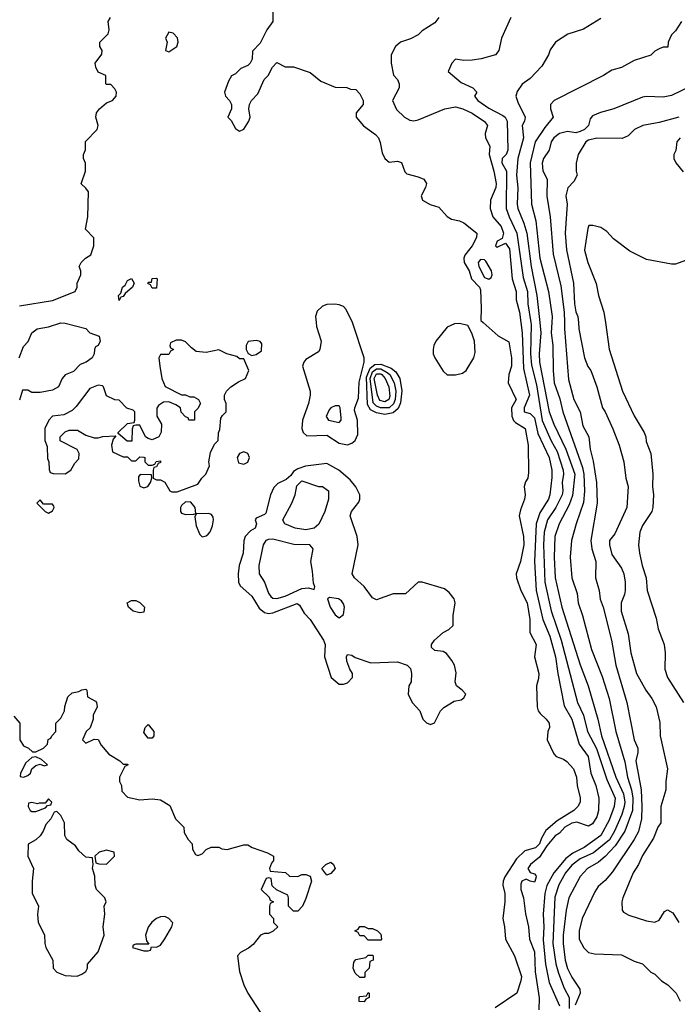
# Model space of a CAD drawing. Header units: inches. Extents: x 1793389 to 1900389, y 320802 to 470796.
# Tile 284 of 656: x 1845171 to 1848338, y 396717 to 401459. Entities that reach past the tile are written whole.
import ezdxf

# ---------------------------------------------------------------- set-up
doc = ezdxf.new("R2010")
doc.units = ezdxf.units.IN
doc.header["$MEASUREMENT"] = 0
doc.layers.add('B8349', color=7, linetype='Continuous')
doc.layers.add('B8440', color=7, linetype='Continuous')

msp = doc.modelspace()

# ---------------------------------------------------------------- linework, layer by layer
at = {"layer": 'B8349', "color": 2}
for points, elevation in [([(1845169.5, 399830.5), (1845190, 399884.7), (1845211.8, 399908.2), (1845229.8, 399950.2), (1845255.3, 399970), (1845310, 399980.3), (1845370, 399998.4), (1845390, 399997.1), (1845490, 399971.3), (1845510, 399951.3), (1845554.8, 399934.8), (1845558.8, 399910), (1845550, 399889), (1845536.9, 399883.1), (1845531, 399870), (1845530.8, 399850), (1845521, 399830), (1845491.3, 399810), (1845462, 399798), (1845430, 399764), (1845390, 399748.7), (1845376, 399730), (1845358, 399690), (1845330, 399674), (1845270, 399662.7), (1845230, 399664), (1845210, 399674), (1845184.7, 399675.3), (1845170, 399626)], 234), ([(1846599.1, 400000), (1846601.4, 399981.4), (1846623.7, 399910), (1846616.4, 399870), (1846610, 399859.3), (1846550, 399822.7), (1846539.1, 399810), (1846533, 399790), (1846570.8, 399670), (1846570.8, 399650), (1846562, 399610), (1846533.4, 399530), (1846530.7, 399490), (1846536, 399470), (1846554.4, 399454.4), (1846650, 399457.6), (1846710, 399419.3), (1846750, 399410.6), (1846770, 399419.1), (1846787.6, 399432.4), (1846799.6, 399460.4), (1846797.6, 399530), (1846783.9, 399576.1), (1846785.1, 399590), (1846803.5, 399636.5), (1846806.6, 399713.4), (1846829.6, 399810), (1846829.5, 399830), (1846775.9, 399995.9), (1846773.9, 400000)], 238), ([(1847402.7, 400000), (1847475.9, 399935.9), (1847526.8, 399906.8), (1847539.1, 399830), (1847539.1, 399790), (1847526, 399750), (1847523.8, 399710), (1847562, 399630), (1847539.3, 399590), (1847541.7, 399550), (1847548.9, 399528.9), (1847558.3, 399518.3), (1847604.9, 399490), (1847619.1, 399410), (1847622, 399278), (1847618, 399250), (1847607.1, 399232.9), (1847601, 399210), (1847606, 399170), (1847602.8, 399150), (1847582.5, 399097.5), (1847577.3, 399070), (1847597.1, 398970), (1847599.3, 398930), (1847583, 398850), (1847562.8, 398790), (1847564, 398770), (1847583.8, 398710), (1847615.8, 398650), (1847628.2, 398570), (1847627.7, 398507.7), (1847658.8, 398450), (1847650.7, 398390), (1847670.6, 398310), (1847670, 398286), (1847660.7, 398250), (1847663, 398150), (1847668, 398130), (1847677, 398117), (1847706.8, 398090), (1847720.7, 398070), (1847722.8, 398050), (1847714.8, 398030), (1847711.1, 397991.1), (1847743.6, 397923.6), (1847754, 397910), (1847790, 397898), (1847806.8, 397886.8), (1847838.8, 397850), (1847852.7, 397810), (1847855.5, 397770), (1847870.3, 397710.3), (1847870.4, 397690), (1847859.1, 397670), (1847839.1, 397650), (1847759.2, 397600.8), (1847705.5, 397554.5), (1847683.4, 397516.6), (1847674, 397490), (1847654.9, 397470), (1847604.4, 397455.6), (1847563.4, 397416.6), (1847508.2, 397330), (1847499.3, 397310), (1847497.1, 397290), (1847506.8, 397250), (1847507.7, 397210), (1847497.3, 397130), (1847506, 397090), (1847511, 397030), (1847554, 396950), (1847587.7, 396850), (1847584.9, 396830), (1847566, 396770), (1847461.1, 396698.9)], 238), ([(1847584.5, 400000), (1847590.2, 399950.2), (1847598.2, 399778.2), (1847625.7, 399650), (1847600.3, 399590), (1847600.7, 399570), (1847630, 399562.6), (1847650, 399540.7), (1847666.5, 399466.5), (1847721.1, 399350), (1847733.1, 399290), (1847733.3, 399253.3), (1847723.7, 399170), (1847717, 399150), (1847676.7, 399083.3), (1847657.7, 399030), (1847650.2, 398850), (1847658.9, 398710), (1847690.2, 398570.2), (1847723.6, 398490), (1847751.5, 398390), (1847762, 398310), (1847794, 398154), (1847830.4, 398090), (1847865.5, 397970), (1847908.5, 397910), (1847921.3, 397830), (1847945.5, 397770), (1847960.7, 397710), (1847959.3, 397650), (1847950, 397619), (1847930, 397586.6), (1847910, 397575.1), (1847853.6, 397593.6), (1847830, 397589.8), (1847797, 397570), (1847770, 397541.6), (1847750, 397528), (1847710, 397479.7), (1847675.1, 397424.9), (1847631, 397390), (1847618.8, 397370), (1847630, 397351.3), (1847650, 397344.7), (1847656.8, 397336.8), (1847658.8, 397330), (1847652.1, 397307.9), (1847650, 397305.2), (1847630, 397309.2), (1847610, 397319), (1847590, 397309), (1847584.2, 397295.8), (1847583.8, 397270), (1847597.3, 397230), (1847607.7, 397152.3), (1847621.6, 397090), (1847626, 397030), (1847650.2, 396970), (1847653, 396873), (1847672.4, 396747.6), (1847670.5, 396690)], 242), ([(1847633, 400000), (1847634.7, 399990), (1847631.1, 399850), (1847635.5, 399795.5), (1847660.2, 399700.2), (1847688, 399528), (1847730.2, 399430), (1847759, 399379), (1847788.9, 399290), (1847790.3, 399270), (1847783.1, 399230), (1847787.4, 399190), (1847783.1, 399170), (1847753.1, 399110), (1847713.1, 399050), (1847696.9, 398990), (1847693.6, 398930), (1847700.7, 398750), (1847730, 398611), (1847779, 398470), (1847858, 398170), (1847886, 398110), (1847906.3, 398030), (1847948.3, 397948.3), (1847999.1, 397799.1), (1848039, 397710), (1848034.3, 397670), (1848010, 397603.7), (1847970.3, 397530), (1847890, 397471.5), (1847835.5, 397444.5), (1847801, 397419), (1847743.6, 397350), (1847710, 397289.2), (1847699.6, 397250), (1847691.7, 397150), (1847695.2, 397090), (1847692.7, 397027.3), (1847703.2, 396910), (1847721.6, 396821.6), (1847770.4, 396710)], 246), ([(1847675.8, 400000), (1847681.3, 399950), (1847673.1, 399850), (1847675.2, 399810), (1847720.9, 399570), (1847744.2, 399510), (1847800.8, 399390), (1847844.9, 399270), (1847833.3, 399166.7), (1847817.2, 399122.8), (1847768.5, 399030), (1847748.8, 398970), (1847744.6, 398870), (1847750.4, 398770), (1847781.3, 398630), (1847870, 398351), (1847908.5, 398250), (1847955.8, 398090), (1847973.4, 398010), (1848042.7, 397810), (1848078.6, 397730), (1848085.8, 397690), (1848082.4, 397670), (1848070.2, 397630), (1848034.9, 397550), (1848010.8, 397509.2), (1847934, 397446), (1847870, 397418), (1847830, 397386), (1847800.3, 397350), (1847768.2, 397291.8), (1847748.1, 397231.9), (1847738, 397010), (1847752.3, 396912.3), (1847766, 396866), (1847793.9, 396793.9), (1847816.9, 396750), (1847816.8, 396696.8)], 250), ([(1847733.4, 400000), (1847730.3, 399950), (1847738, 399890), (1847739.5, 399770), (1847745.7, 399710), (1847772.9, 399632.9), (1847786.7, 399570), (1847881.4, 399301.4), (1847888.1, 399270), (1847891.6, 399188.4), (1847887.1, 399132.9), (1847850.7, 399030.7), (1847828.2, 398950), (1847821.6, 398870), (1847830.6, 398770), (1847855.2, 398695.2), (1847860.5, 398650), (1847882, 398590), (1847925.1, 398425.1), (1847976.2, 398296.2), (1848010.4, 398190), (1848041.6, 398030), (1848084.6, 397884.6), (1848098.3, 397810), (1848117.3, 397750), (1848124.2, 397710), (1848122.4, 397650), (1848086, 397550), (1848039.4, 397480.6), (1847991.3, 397428.7), (1847958.6, 397401.4), (1847904.9, 397370), (1847870, 397332.7), (1847814.9, 397230), (1847803.1, 397170), (1847788.9, 397050), (1847788.9, 397010), (1847798.3, 396930), (1847809.3, 396889.3), (1847830, 396847.7), (1847868.4, 396790), (1847870.5, 396770.5), (1847846.8, 396713.2)], 254), ([(1847794.4, 400000), (1847794.6, 399970), (1847814.4, 399725.6), (1847839.5, 399630), (1847870.4, 399570.4), (1847882.9, 399502.9), (1847912.7, 399450), (1847918, 399390), (1847932.4, 399332.4), (1847948.5, 399230), (1847952.4, 399130), (1847921.6, 398950), (1847926, 398910), (1847945.5, 398850), (1847944.4, 398770), (1847962, 398710), (1847967.2, 398667.2), (1847980.5, 398630), (1848020.5, 398470), (1848041.3, 398350), (1848095.3, 398170), (1848130.4, 397990), (1848148.2, 397950), (1848148.4, 397930), (1848138.7, 397890), (1848163.2, 397750), (1848168, 397670), (1848164.9, 397610), (1848151.3, 397548.7), (1848130.2, 397509.8), (1848025.5, 397354.5), (1847990, 397312.7), (1847956.7, 397283.3), (1847940.9, 397259.1), (1847880.5, 397130), (1847866, 397070), (1847864.9, 397030), (1847888, 396988), (1847910, 396966.8), (1847939.8, 396959.8), (1848070, 396954.8), (1848130, 396924.7), (1848170.9, 396910.9), (1848210, 396872), (1848230, 396862), (1848262, 396830), (1848292, 396810), (1848332, 396770), (1848351.6, 396731.6)], 258), ([(1847861.6, 400000), (1847864, 399970), (1847890.6, 399830.6), (1847907.9, 399787.9), (1847921, 399770), (1847950.4, 399690.4), (1847977.3, 399590), (1847990.7, 399570), (1848027.9, 399487.9), (1848057.3, 399410), (1848080.7, 399330), (1848090.7, 399250), (1848100.7, 399210), (1848094.8, 399110), (1848037.1, 398982.9), (1848011, 398950), (1848010.8, 398930), (1848023.4, 398883.4), (1848070, 398818), (1848080.7, 398790), (1848087.3, 398750), (1848087.3, 398710), (1848084, 398690), (1848067.7, 398650), (1848068, 398610), (1848101.4, 398501.4), (1848114.8, 398410), (1848141, 398310), (1848186.8, 398230), (1848216, 398190), (1848236, 398150), (1848254.4, 398074.4), (1848254.8, 398010), (1848290.7, 397850), (1848282.8, 397790), (1848282.8, 397750), (1848258.8, 397670), (1848258, 397590), (1848244.7, 397570), (1848222.8, 397517.2), (1848170, 397434), (1848150.4, 397389.6), (1848124.9, 397350), (1848076, 397230), (1848071, 397210), (1848072, 397170), (1848079.6, 397159.6), (1848105.4, 397145.4), (1848190, 397118), (1848230, 397112), (1848250, 397122), (1848276.4, 397163.6), (1848290, 397172), (1848316.9, 397156.9), (1848344.7, 397110)], 262), ([(1847991.9, 400000), (1848010, 399872), (1848073.4, 399670), (1848130, 399551.3), (1848178.8, 399470), (1848186.8, 399450), (1848187.9, 399427.9), (1848210.8, 399370), (1848220.7, 399270), (1848218.8, 399210), (1848224, 399170), (1848220.7, 399110), (1848214.8, 399090), (1848170, 399022), (1848157.3, 398990), (1848150.7, 398930), (1848156.3, 398890), (1848168.2, 398830), (1848188, 398770), (1848193.4, 398710), (1848235.9, 398575.9), (1848245.2, 398525.2), (1848274, 398450), (1848278.8, 398410), (1848277.3, 398330), (1848290.8, 398290), (1848367.3, 398170)], 266), ([(1845143.6, 398103.6), (1845172, 398070), (1845172, 397990), (1845190, 397962), (1845214, 397950), (1845232.7, 397932.7), (1845250, 397932), (1845286, 397950), (1845306, 397970), (1845308.4, 397991.6), (1845322, 397998), (1845326, 398010), (1845346, 398030), (1845346, 398070), (1845370, 398094), (1845388, 398130), (1845388.9, 398151.1), (1845403.1, 398196.9), (1845424, 398216), (1845456.4, 398223.6), (1845470, 398232), (1845490, 398234), (1845494, 398230), (1845498, 398198), (1845536.9, 398176.9), (1845542, 398170), (1845544.7, 398150), (1845524.7, 398110), (1845524.7, 398090), (1845511, 398049), (1845492, 398030), (1845474, 397990), (1845490, 397974), (1845530, 397994), (1845550, 397992), (1845564.5, 397964.5), (1845601.4, 397921.4), (1845654, 397890), (1845670, 397874), (1845690, 397874), (1845694, 397870), (1845678, 397862), (1845652, 397810), (1845652, 397790), (1845662, 397770), (1845663.6, 397743.6), (1845690, 397714), (1845750, 397702), (1845810, 397706), (1845850, 397701), (1845894.4, 397674.4), (1845922, 397610), (1845962, 397570), (1845963.6, 397543.6), (1845982, 397510), (1846002, 397490), (1846003.6, 397463.6), (1846018, 397438), (1846030, 397434), (1846050, 397442), (1846070, 397462), (1846092.7, 397472.7), (1846130, 397474), (1846145.4, 397465.4), (1846170, 397462), (1846250, 397484.7), (1846270, 397484.7), (1846291.1, 397471.1), (1846365.4, 397445.4), (1846394, 397430), (1846394, 397410), (1846383.6, 397396.4), (1846374, 397370), (1846378, 397358), (1846451.6, 397351.6), (1846470, 397334), (1846510, 397332), (1846530, 397342), (1846550, 397342), (1846570, 397334), (1846576, 397310), (1846550, 397226), (1846534, 397190), (1846510, 397166), (1846490, 397166), (1846466, 397190), (1846466, 397230), (1846462, 397242), (1846407.3, 397267.3), (1846387.3, 397287.3), (1846382, 397322), (1846370, 397326), (1846358, 397322), (1846334, 397270), (1846372.7, 397232.7), (1846378, 397218), (1846394, 397210), (1846378, 397202), (1846374, 397190), (1846374, 397150), (1846394, 397130), (1846394, 397110), (1846414, 397090), (1846391.6, 397068.4), (1846370, 397058), (1846350, 397058), (1846331.1, 397048.9), (1846295.9, 397004.1), (1846273.7, 396986.3), (1846234.4, 396965.6), (1846221, 396950), (1846230, 396874), (1846251, 396810), (1846270.8, 396770), (1846330, 396678)], 234)]:
    msp.add_lwpolyline(points, dxfattribs=dict(at, elevation=elevation))
for points, elevation in [([(1847290, 399995.3), (1847265.4, 399994.6), (1847230, 399978), (1847176, 399910), (1847166, 399890), (1847162.8, 399870), (1847162.8, 399850), (1847170.8, 399830), (1847210, 399766.8), (1847230, 399747.7), (1847270, 399747.7), (1847302.9, 399757.1), (1847321.2, 399770), (1847359, 399830), (1847364.7, 399855.3), (1847361.2, 399910), (1847349.1, 399949.1), (1847330, 399986)], 238), ([(1845950, 399915.3), (1845925.4, 399914.6), (1845898, 399902), (1845894, 399890), (1845898, 399878), (1845912, 399870), (1845898, 399862), (1845890, 399846), (1845850, 399846), (1845842, 399830), (1845846, 399790), (1845856, 399730), (1845871.6, 399691.6), (1845950, 399652), (1845970, 399652), (1845990, 399642), (1846010, 399642), (1846032, 399630), (1846042, 399610), (1846030, 399586), (1846014, 399570), (1846014, 399530), (1845986, 399530), (1845982, 399542), (1845970, 399546), (1845948.4, 399568.4), (1845946, 399590), (1845924, 399604), (1845890, 399618), (1845863.6, 399616.4), (1845839.6, 399600.4), (1845831.6, 399588.4), (1845831.3, 399550), (1845854, 399510), (1845852.7, 399472.7), (1845842, 399450), (1845810, 399435.3), (1845790, 399442), (1845778, 399450), (1845750, 399506), (1845730, 399506), (1845718, 399502), (1845712.7, 399487.3), (1845711.6, 399428.4), (1845688.4, 399428.4), (1845646, 399466), (1845646, 399470), (1845690, 399514), (1845722, 399518), (1845726, 399530), (1845726, 399570), (1845718, 399578), (1845687.3, 399587.3), (1845650, 399626), (1845630, 399628), (1845590, 399648), (1845575.3, 399690), (1845570, 399695.3), (1845550, 399699), (1845510, 399682), (1845444.1, 399595.9), (1845423.4, 399576.6), (1845384.5, 399555.5), (1845330, 399548.7), (1845311.3, 399530), (1845292, 399490), (1845292.7, 399432.7), (1845303.6, 399403.6), (1845306, 399346), (1845312, 399330), (1845312.7, 399292.7), (1845318, 399278), (1845332.7, 399272.7), (1845390, 399272), (1845418, 399290), (1845436.4, 399323.6), (1845456.4, 399343.6), (1845458, 399370), (1845448.4, 399388.4), (1845366, 399430), (1845366, 399450), (1845390, 399474), (1845410, 399482), (1845450, 399482), (1845490, 399458), (1845530, 399444.7), (1845550, 399444.7), (1845571.6, 399451.6), (1845634, 399454), (1845622, 399438), (1845614, 399410), (1845618, 399378), (1845670, 399354), (1845690, 399354), (1845710, 399334), (1845730, 399334), (1845750, 399354), (1845770, 399352), (1845774, 399350), (1845774, 399330), (1845790, 399314), (1845810, 399314), (1845822, 399318), (1845828.4, 399331.6), (1845850, 399334), (1845850, 399326), (1845838, 399322), (1845830, 399306), (1845818, 399302), (1845814, 399290), (1845814, 399250), (1845830, 399242), (1845850, 399242), (1845870, 399232), (1845894, 399190), (1845904.7, 399184.7), (1845930, 399184.7), (1846030, 399222), (1846049, 399251), (1846068, 399270), (1846086, 399310), (1846082, 399330), (1846090, 399374), (1846110, 399414), (1846127.3, 399432.7), (1846128.4, 399468.4), (1846134.6, 399485.4), (1846140.4, 399539.6), (1846147.3, 399552.7), (1846166, 399570), (1846166, 399610), (1846158, 399630), (1846158, 399650), (1846168, 399670), (1846188.9, 399691.1), (1846224.7, 399715.3), (1846258, 399730), (1846275.3, 399770), (1846250, 399826), (1846230, 399826), (1846216.4, 399836.4), (1846168.9, 399848.9), (1846130, 399868), (1846070, 399855.3), (1846021.2, 399861.2), (1845998, 399878), (1845970, 399908)], 238), ([(1846310, 399914), (1846271.1, 399908.9), (1846262, 399890), (1846262, 399870), (1846271.1, 399851.1), (1846290, 399841), (1846310, 399846.8), (1846336, 399864), (1846337.2, 399897.2), (1846329, 399909)], 238), ([(1846930, 399557), (1846890, 399564.8), (1846860.2, 399580.2), (1846845.6, 399605.6), (1846842.1, 399737.9), (1846859.2, 399780.8), (1846881.8, 399798.2), (1846910, 399800.5), (1846960.6, 399780.6), (1846982.8, 399762.8), (1847002.2, 399730), (1847011.3, 399671.3), (1847005.7, 399614.3), (1846993.9, 399586.1), (1846970, 399565.3)], 234), ([(1846908.9, 399588.9), (1846890, 399596.8), (1846874.2, 399614.2), (1846859.1, 399730), (1846870, 399762.2), (1846890, 399777.3), (1846910, 399777.3), (1846940.4, 399760.4), (1846953, 399750), (1846974.3, 399710), (1846981.9, 399670), (1846980.1, 399630), (1846971.6, 399608.4), (1846950, 399589.9)], 230), ([(1846930, 399617.8), (1846905.4, 399625.4), (1846894, 399650), (1846878.4, 399730), (1846890, 399753.4), (1846910, 399753.9), (1846915.9, 399750), (1846931.8, 399730), (1846948.4, 399690), (1846953.7, 399646.3), (1846948.8, 399630)], 226), ([(1846690, 399599.3), (1846670, 399589.2), (1846660.9, 399579.1), (1846648, 399548), (1846658, 399530), (1846710, 399518.8), (1846719.3, 399530), (1846720.2, 399539.8), (1846714.5, 399590), (1846710, 399599)], 242), ([(1846250, 399378), (1846230, 399369), (1846219.1, 399350), (1846224.7, 399324.7), (1846250, 399318), (1846270, 399327.7), (1846278, 399350), (1846269.4, 399369.4)], 238), ([(1846650, 399321.2), (1846548.4, 399308.4), (1846510, 399295.3), (1846490, 399282), (1846476.8, 399263.2), (1846455.2, 399244.8), (1846415.2, 399224.8), (1846394.9, 399205.1), (1846379.1, 399170), (1846357.3, 399082.7), (1846350, 399075.3), (1846310, 399058), (1846304.7, 399050), (1846312, 399030), (1846304.7, 399010), (1846282.4, 398997.6), (1846257.3, 398970), (1846250.5, 398949.5), (1846247.7, 398890), (1846228, 398830), (1846223, 398790), (1846224.9, 398750), (1846232.5, 398732.5), (1846290, 398682.8), (1846324.6, 398624.6), (1846350, 398603.8), (1846370, 398599.5), (1846390, 398602.4), (1846506.8, 398646.8), (1846519, 398639), (1846541.1, 398601.1), (1846570.6, 398570), (1846634.8, 398470), (1846642.8, 398450), (1846638.8, 398390), (1846670.9, 398290.9), (1846710, 398258), (1846730, 398258), (1846750, 398264.7), (1846774, 398290), (1846774, 398310), (1846761.2, 398330), (1846746.6, 398370), (1846745.2, 398390), (1846750, 398402), (1846770, 398398.8), (1846787.5, 398387.5), (1846862, 398362), (1846990, 398366.8), (1847038, 398350), (1847053.2, 398333.2), (1847058.8, 398310), (1847056, 398270), (1847044.7, 398250), (1847042, 398210), (1847062, 398170), (1847098, 398130), (1847112, 398090), (1847130, 398072), (1847150, 398064.7), (1847168.4, 398071.6), (1847198, 398130), (1847213.6, 398146.4), (1847263.2, 398176.8), (1847297.2, 398182.8), (1847310, 398192), (1847319, 398210), (1847302, 398230), (1847275.3, 398250), (1847269, 398270), (1847273.6, 398313.6), (1847265.2, 398350), (1847252.7, 398372.7), (1847226, 398406), (1847210, 398415.3), (1847170, 398421.2), (1847154.6, 398434.6), (1847154, 398450), (1847169, 398470), (1847210, 398506.8), (1847238, 398522), (1847259, 398541), (1847259, 398590), (1847269, 398650), (1847264, 398670), (1847240.1, 398700.1), (1847217.2, 398717.2), (1847110, 398749), (1847090, 398749), (1847030, 398694), (1846970, 398694), (1846890, 398664), (1846870, 398674), (1846829.7, 398729.7), (1846784, 398770), (1846772.7, 398790), (1846800.9, 398930), (1846796.2, 398970), (1846762.7, 399070), (1846769.2, 399090), (1846805.2, 399134.8), (1846809.2, 399150), (1846809.3, 399170), (1846789.6, 399209.6), (1846762, 399242), (1846709, 399290)], 238), ([(1845751.6, 399268.4), (1845742.8, 399257.2), (1845742.8, 399237.2), (1845750, 399212), (1845770, 399204), (1845788, 399210), (1845802, 399230), (1845808, 399250), (1845806, 399266)], 238), ([(1846550, 399002.4), (1846498, 399010), (1846448, 399030), (1846441.2, 399041.2), (1846439, 399050), (1846481.2, 399130), (1846497.2, 399170), (1846505.6, 399214.4), (1846530, 399238), (1846610, 399211.3), (1846630, 399211), (1846658, 399190), (1846658, 399150), (1846641.3, 399090), (1846611.3, 399028.7), (1846590, 399009.7)], 238), ([(1845270, 399146), (1845254, 399130), (1845294, 399090), (1845310, 399082), (1845330, 399094), (1845338, 399110), (1845336.4, 399116.4), (1845330, 399126), (1845286, 399126)], 238), ([(1845970, 399136), (1845950, 399119), (1845945.5, 399110), (1845945.5, 399090), (1845950, 399082.8), (1845970, 399075.5), (1846010, 399078), (1846019, 399081), (1846017, 399110), (1845995.3, 399135.3)], 238), ([(1846081.3, 399081.3), (1846021, 399079), (1846015.3, 399064.7), (1846021.1, 399021.1), (1846039, 398979), (1846050, 398968.2), (1846070, 398972.4), (1846079.3, 398980.7), (1846088.5, 398991.5), (1846099.3, 399020.7), (1846104.7, 399050), (1846102.4, 399062.4), (1846095.2, 399075.2)], 238), ([(1846390, 398957.6), (1846370, 398955.6), (1846356, 398950), (1846344, 398930), (1846323, 398830), (1846324.9, 398790), (1846350.3, 398750.3), (1846370, 398696), (1846381.1, 398681.1), (1846390, 398673.4), (1846410, 398670.5), (1846450, 398682.4), (1846530, 398719.3), (1846562.8, 398722.8), (1846590, 398714), (1846593.2, 398726.8), (1846585.6, 398745.6), (1846582, 398802), (1846572.7, 398850), (1846585.2, 398910), (1846569.3, 398929.3), (1846491.4, 398931.4)], 242), ([(1845750, 398602), (1845718, 398610), (1845695.3, 398630), (1845689.3, 398650.7), (1845710, 398662), (1845730, 398662), (1845750, 398652), (1845772, 398630), (1845770, 398606)], 234), ([(1846663.6, 398676.4), (1846654, 398670), (1846666, 398630), (1846690, 398592), (1846710, 398578), (1846730, 398594), (1846735.3, 398630), (1846730, 398646), (1846720.4, 398660.4), (1846706, 398670)], 242), ([(1845790, 397998), (1845770, 398026), (1845775.3, 398050), (1845790, 398064.7), (1845818, 398030), (1845818, 398010), (1845810, 397998)], 234), ([(1845250, 397908), (1845230, 397906), (1845200.5, 397879.5), (1845176, 397830), (1845174, 397814), (1845190, 397811.3), (1845210, 397818.8), (1845224, 397830), (1845229.3, 397850.7), (1845250, 397866), (1845270, 397874), (1845290, 397864.7), (1845306, 397870), (1845276.4, 397896.4)], 234), ([(1845310, 397706), (1845294, 397686), (1845266, 397686), (1845258, 397682), (1845230, 397688), (1845214, 397686), (1845212, 397670), (1845222, 397650), (1845230, 397644.7), (1845250, 397644.7), (1845296.4, 397663.6), (1845306, 397674), (1845322, 397678), (1845326, 397690)], 234), ([(1845350, 397646), (1845338, 397642), (1845322, 397610), (1845296.9, 397583.1), (1845284.7, 397550), (1845270, 397528), (1845250, 397508), (1845212.7, 397487.3), (1845211.3, 397430), (1845238, 397370), (1845231, 397310), (1845231.1, 397251.1), (1845262, 397190), (1845258, 397150), (1845261, 397110), (1845291.1, 397051.1), (1845292, 397010), (1845298, 396990), (1845331, 396930), (1845332, 396890), (1845351, 396871), (1845390, 396856), (1845448.4, 396851.6), (1845470, 396862), (1845490, 396874), (1845498, 396890), (1845498, 396910), (1845548.7, 396970), (1845579, 397050), (1845574, 397090), (1845582, 397150), (1845578, 397190), (1845588, 397210), (1845582, 397230), (1845542, 397270), (1845535.3, 397290), (1845533.6, 397333.6), (1845522, 397370), (1845526, 397390), (1845522, 397422), (1845490, 397426), (1845456.4, 397456.4), (1845440.2, 397480.2), (1845398, 397510), (1845388.7, 397530), (1845388, 397590), (1845370, 397626)], 234), ([(1845590, 397459), (1845554, 397450), (1845534, 397430), (1845538, 397398), (1845552.7, 397392.7), (1845590, 397392), (1845628, 397430), (1845626, 397450)], 234), ([(1846650, 397338), (1846626, 397370), (1846646, 397390), (1846670, 397402), (1846682, 397390), (1846691.3, 397370), (1846670, 397346)], 234), ([(1845870, 397139), (1845850, 397137.2), (1845830, 397129.2), (1845807.3, 397112.7), (1845790, 397088), (1845778, 397050), (1845782, 397022), (1845794, 397006), (1845730, 397006), (1845718, 397002), (1845714, 396990), (1845770, 396974), (1845790, 396974), (1845802, 396978), (1845806, 396994), (1845830, 396992), (1845850, 397002), (1845870, 397031.3), (1845904, 397090), (1845908.4, 397108.4), (1845889.3, 397129.3)], 234), ([(1846850, 397082), (1846870, 397082), (1846894, 397070), (1846910, 397054), (1846914, 397030), (1846910, 397026), (1846850, 397026), (1846830, 397046), (1846810, 397046), (1846802, 397062), (1846786, 397070), (1846802, 397078), (1846810, 397092), (1846830, 397091.3)], 234), ([(1846810, 396846), (1846787.3, 396867.3), (1846778, 396890), (1846780.4, 396919.6), (1846790, 396932), (1846838, 396942), (1846850, 396954), (1846870, 396954), (1846874, 396950), (1846874, 396930), (1846858, 396922), (1846854, 396890), (1846834, 396870), (1846834, 396850), (1846830, 396846)], 234), ([(1846830, 396729.2), (1846806, 396730), (1846806, 396750), (1846810, 396754), (1846842, 396758), (1846850, 396774), (1846854, 396770), (1846854, 396750), (1846838, 396742)], 234)]:
    msp.add_lwpolyline(points, close=True, dxfattribs=dict(at, elevation=elevation))
at = {"layer": 'B8440', "color": 2}
for points, elevation in [([(1846390.7, 401509.3), (1846390.5, 401449.5), (1846361, 401410), (1846330, 401346), (1846292, 401308), (1846291.1, 401268.9), (1846282, 401250), (1846270, 401238), (1846236.9, 401223.1), (1846210, 401198), (1846191.6, 401188.4), (1846176.9, 401163.1), (1846158, 401110), (1846162, 401090), (1846182, 401070), (1846192, 401050), (1846192, 401030), (1846174, 400990), (1846190, 400974), (1846210, 400934), (1846230, 400922), (1846250, 400932), (1846275.3, 400970), (1846282, 400990), (1846275.3, 401030), (1846278, 401050), (1846288, 401070), (1846318, 401102), (1846349.1, 401170.9), (1846368, 401190), (1846388, 401230), (1846410, 401252), (1846450, 401232), (1846490, 401231.3), (1846570, 401204.7), (1846622, 401162), (1846690, 401134), (1846747.3, 401132.7), (1846763.6, 401123.6), (1846790, 401122), (1846810, 401102), (1846824.7, 401070), (1846824.7, 401050), (1846792, 401010), (1846792, 400990), (1846827.1, 400947.1), (1846885.2, 400905.2), (1846898.8, 400890), (1846907.9, 400867.9), (1846917, 400817), (1846930.3, 400790.3), (1846950, 400773.4), (1846990, 400778), (1847010, 400770.8), (1847025.8, 400725.8), (1847036.3, 400716.3), (1847090, 400702.8), (1847118, 400690), (1847131, 400670), (1847126, 400650), (1847104.7, 400610), (1847111.3, 400590), (1847148.1, 400568.1), (1847190, 400556), (1847230.5, 400510.5), (1847250, 400498.8), (1847290, 400490.6), (1847310, 400480.7), (1847372, 400430), (1847371.3, 400410), (1847350.7, 400370), (1847315.6, 400324.4), (1847310.4, 400310), (1847312.2, 400290), (1847336.4, 400250), (1847346.8, 400210), (1847384.9, 400170), (1847390, 400158), (1847394, 400070), (1847391.3, 400010), (1847402.7, 400000)], 238), ([(1845170, 400081), (1845330, 400106), (1845438, 400150), (1845448, 400170), (1845448, 400190), (1845466, 400230), (1845466, 400250), (1845458, 400270), (1845468, 400290), (1845488, 400310), (1845513.6, 400326.4), (1845528.7, 400370), (1845528, 400408), (1845488, 400450), (1845499, 400510), (1845502, 400630), (1845490, 400648), (1845468, 400668), (1845488.7, 400730), (1845488.4, 400768.4), (1845478, 400790), (1845478, 400810), (1845488.4, 400831.6), (1845488.4, 400871.6), (1845544, 400930), (1845549, 400950), (1845538, 400990), (1845542, 401010), (1845555.3, 401030), (1845590, 401058), (1845618, 401070), (1845635.3, 401090), (1845638, 401110), (1845630, 401126), (1845610, 401146), (1845590, 401146), (1845586, 401150), (1845586, 401190), (1845550, 401206), (1845538, 401230), (1845535.3, 401250), (1845567.3, 401292.7), (1845568, 401310), (1845558, 401330), (1845558, 401350), (1845598, 401390), (1845602, 401410), (1845598, 401450), (1845608, 401470)], 238), ([(1847190, 401468.7), (1847170, 401444), (1847110, 401405.2), (1847090, 401386.6), (1847053.5, 401366.5), (1847004.7, 401350), (1846981, 401330), (1846961, 401290), (1846961, 401250), (1846970.9, 401190.9), (1846991, 401170), (1846998.8, 401150), (1846998.8, 401130), (1846966.8, 401070), (1846986.6, 401026.6), (1847024.7, 400990), (1847050, 400974.8), (1847070, 400971), (1847090, 400976), (1847218, 401030), (1847270, 401038.4), (1847306, 401030), (1847350, 401008.2), (1847408.9, 400968.9), (1847424.4, 400950), (1847413, 400910), (1847414, 400890), (1847434.9, 400850), (1847431.5, 400810), (1847455.3, 400730), (1847466, 400670), (1847463.8, 400650), (1847439.3, 400590), (1847437.1, 400550), (1847450.5, 400510), (1847490, 400462.8), (1847500.7, 400430), (1847494.8, 400405.2), (1847470, 400392.7), (1847462.8, 400370), (1847470, 400364), (1847510, 400382.8), (1847530, 400356), (1847542.4, 400210), (1847561.6, 400150), (1847561.6, 400110), (1847578.9, 400050), (1847584.5, 400000)], 242), ([(1847536.3, 401470), (1847490.8, 401370), (1847478, 401310), (1847462, 401290), (1847394, 401270), (1847350, 401264), (1847310, 401262), (1847270, 401268), (1847252, 401250), (1847234, 401210), (1847296.9, 401156.9), (1847354, 401130), (1847372, 401110), (1847362, 401090), (1847378, 401070), (1847430, 401032.7), (1847497.8, 400997.8), (1847509, 400989), (1847519.5, 400970), (1847522.3, 400830), (1847513.7, 400810), (1847494, 400790), (1847493.4, 400770), (1847515.2, 400730), (1847514.3, 400550), (1847527.6, 400510), (1847565.2, 400430), (1847596.5, 400216.5), (1847616.2, 400150), (1847617.6, 400090), (1847633, 400000)], 246), ([(1847970, 401464), (1847886.4, 401413.6), (1847811.1, 401388.9), (1847752, 401350), (1847726.4, 401313.6), (1847718, 401290), (1847685.4, 401234.6), (1847630, 401175.3), (1847590.9, 401149.1), (1847566.4, 401113.6), (1847561, 401090), (1847570, 401062), (1847604.9, 400990), (1847602.8, 400970), (1847590.8, 400949.2), (1847597, 400890), (1847570.3, 400790), (1847564.2, 400710), (1847570.3, 400649.7), (1847567.4, 400570), (1847570.4, 400550), (1847599.2, 400479.2), (1847613.6, 400430), (1847633.8, 400270), (1847661.5, 400130), (1847675.8, 400000)], 250), ([(1848358, 401450), (1848330, 401406), (1848310, 401386), (1848294, 401350), (1848292.7, 401327.3), (1848270, 401326), (1848250, 401318), (1848230, 401308), (1848210, 401288.7), (1848130, 401262), (1848070, 401229), (1848023.5, 401216.5), (1847982, 401190), (1847744.7, 401070), (1847726.8, 401050), (1847726.8, 401030), (1847740.7, 400990), (1847700.4, 400939.6), (1847654, 400870), (1847628.8, 400770), (1847635.8, 400570), (1847656.5, 400490), (1847675.6, 400310), (1847718.4, 400150), (1847735.3, 400030), (1847733.4, 400000)], 254), ([(1848410, 401141.2), (1848310, 401093.2), (1848270, 401085.2), (1848190, 401089.2), (1848170, 401085.2), (1848032, 401030), (1847967.9, 401012.1), (1847930, 400995.3), (1847918, 400982), (1847911, 400950), (1847890.7, 400930), (1847870, 400919.6), (1847850, 400914.5), (1847810, 400920.5), (1847771, 400910), (1847742.8, 400890), (1847730.8, 400870), (1847720.4, 400830), (1847693.4, 400790), (1847687.4, 400767.4), (1847690, 400731.3), (1847710.7, 400690), (1847710.5, 400609.5), (1847726, 400510), (1847740.3, 400330), (1847777.1, 400177.1), (1847794, 400050), (1847794.4, 400000)], 258), ([(1848344.7, 400990), (1848250, 400964.5), (1848172, 400950), (1848131.3, 400930), (1848100.7, 400899.3), (1848072.7, 400887.3), (1847950, 400887.6), (1847910, 400878.7), (1847898, 400870), (1847861, 400810), (1847851.6, 400768.4), (1847851.3, 400730), (1847856, 400710), (1847839.9, 400680.1), (1847810.6, 400649.4), (1847802, 400610), (1847808, 400570), (1847797.4, 400430), (1847804.2, 400350), (1847837.6, 400190), (1847843.1, 400090), (1847850, 400052), (1847859.1, 400030), (1847861.6, 400000)], 262), ([(1848351, 400890), (1848336, 400870), (1848331.1, 400828.9), (1848322, 400810), (1848322, 400790), (1848331, 400770), (1848366.2, 400726.2)], 266), ([(1848395.3, 400304.7), (1848330, 400282), (1848310, 400282), (1848190, 400304), (1848110, 400344), (1848030, 400404), (1847998.9, 400438.9), (1847970, 400457.2), (1847931.6, 400468.4), (1847912, 400468), (1847906.4, 400453.6), (1847891.1, 400348.9), (1847907.3, 400290), (1847948.1, 400188.1), (1847959.1, 400130), (1847984.9, 400050), (1847991.9, 400000)], 266), ([(1846773.9, 400000), (1846742.9, 400062.9), (1846730, 400077.2), (1846710, 400086), (1846689.4, 400089.4), (1846650, 400086.6), (1846630, 400079.3), (1846604.4, 400055.6), (1846595.5, 400030), (1846599.1, 400000)], 238)]:
    msp.add_lwpolyline(points, dxfattribs=dict(at, elevation=elevation))
for points, elevation in [([(1845890, 401398), (1845874, 401370), (1845881, 401350), (1845874, 401310), (1845890, 401304.7), (1845928, 401330), (1845935.3, 401350), (1845932.1, 401372.1), (1845910, 401394)], 238), ([(1847390, 400304.5), (1847378.4, 400290), (1847382.3, 400270), (1847410, 400217.1), (1847430, 400208.5), (1847442.5, 400217.5), (1847447.3, 400230), (1847443, 400250), (1847416.2, 400296.2), (1847410, 400302)], 242), ([(1845650, 400106), (1845648, 400130), (1845658, 400142), (1845666, 400170), (1845679, 400181), (1845690, 400202), (1845710, 400212), (1845722, 400190), (1845714, 400170), (1845679.6, 400140.4), (1845670, 400126), (1845658, 400122)], 234), ([(1845810, 400166), (1845802, 400182), (1845788.4, 400188.4), (1845794, 400194), (1845806, 400194), (1845810, 400212), (1845830, 400214), (1845834, 400210), (1845830, 400166)], 234)]:
    msp.add_lwpolyline(points, close=True, dxfattribs=dict(at, elevation=elevation))

doc.saveas('drawing.dxf')
